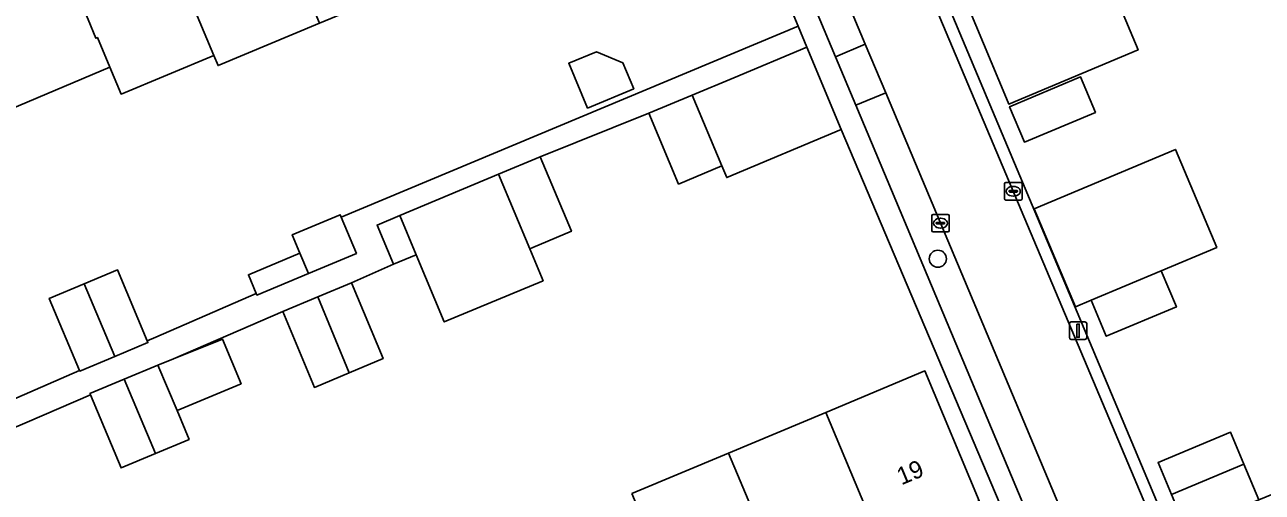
# Model space of a CAD drawing. Extents: x 157767 to 159172, y 387839 to 389425.
# Drawn here: x 158907 to 158977.6, y 388292.1 to 388318.8 of the extents above; entities that cross this region are included whole.
import ezdxf

# ---------------------------------------------------------------- set-up
doc = ezdxf.new("R2010")
doc.units = 0
for name, color, linetype in [('IMGEO_Boom', 7, 'Continuous'), ('IMGEO_Erf', 7, 'Continuous'), ('IMGEO_Kolk', 7, 'Continuous'), ('IMGEO_Lichtmast', 7, 'Continuous'), ('IMGEO_Pand', 7, 'Continuous'), ('IMGEO_Pand_nummerreeks', 7, 'Continuous'), ('IMGEO_Parkeervlak_open', 7, 'Continuous'), ('IMGEO_Rijbaan_lokaal_open', 7, 'Continuous'), ('IMGEO_Voetpad_open', 7, 'Continuous')]:
    doc.layers.add(name, color=color, linetype=linetype)

msp = doc.modelspace()

# ---------------------------------------------------------------- linework, layer by layer
at = {"layer": 'IMGEO_Boom'}
msp.add_circle((158959.112, 388305.46), 0.489, dxfattribs=at)
at = {"layer": 'IMGEO_Erf'}
for points in [[(158937.383, 388347.046), (158888.736, 388326.717), (158880.705, 388323.361), (158893.823, 388292.144), (158899.058, 388294.336), (158897.337, 388298.45), (158899.336, 388299.286), (158901.233, 388300.08), (158902.954, 388295.966), (158910.118, 388299.087), (158908.398, 388303.199), (158910.394, 388304.035), (158912.289, 388304.828), (158913.986, 388300.773), (158914.482, 388300.989), (158920.208, 388303.484), (158919.763, 388304.545), (158922.702, 388305.775), (158922.262, 388306.827), (158925.004, 388307.974), (158925.064, 388307.831), (158951.129, 388318.735)], [(158951.129, 388318.735), (158939.674, 388346.116)], [(158901.859, 388324.21), (158907.514, 388326.569), (158907.943, 388325.538), (158913.563, 388327.883), (158919.09, 388330.189), (158924.628, 388332.499), (158930.175, 388334.813), (158935.703, 388337.119), (158941.435, 388339.51), (158944.558, 388332.024), (158938.836, 388329.637), (158933.316, 388327.334), (158934.913, 388323.532), (158929.36, 388321.214), (158923.816, 388318.9), (158918.027, 388316.484), (158917.785, 388317.063), (158912.497, 388314.857), (158911.852, 388316.403), (158906.154, 388313.974)], [(158956.685, 388327.087), (158972.447, 388289.604)], [(158968.217, 388322.921), (158970.537, 388317.377), (158963.158, 388314.288), (158963.024, 388314.607), (158960.837, 388319.832)], [(158953.599, 388312.83), (158947.058, 388310.094), (158946.781, 388310.756), (158944.309, 388309.721), (158942.619, 388313.761), (158936.419, 388311.28), (158938.199, 388307.027), (158935.99, 388306.103), (158935.815, 388306.03), (158936.578, 388304.208), (158930.939, 388301.849), (158929.332, 388305.69), (158928.041, 388305.15), (158925.641, 388304.085), (158927.453, 388299.757), (158925.52, 388298.948), (158923.533, 388298.116), (158921.721, 388302.445), (158915.494, 388299.747), (158918.282, 388300.863), (158919.346, 388298.321), (158915.688, 388296.79), (158916.376, 388295.145), (158914.454, 388294.34), (158912.494, 388293.52), (158910.749, 388297.691), (158907.135, 388296.125), (158901.625, 388293.786)], [(158964.69, 388286.679), (158953.599, 388312.83)], [(158941.637, 388292.054), (158947.164, 388294.366), (158952.708, 388296.685), (158958.375, 388299.056), (158961.474, 388291.648)], [(158972.443, 388292.004), (158971.68, 388293.826), (158975.818, 388295.559), (158976.582, 388293.734), (158977.437, 388291.693), (158979.328, 388292.484), (158979.48, 388292.115)]]:
    msp.add_lwpolyline(points, dxfattribs=at)
for points in [[(158939.621, 388317.277), (158941.132, 388316.648), (158941.755, 388315.16), (158939.12, 388314.058), (158938.049, 388316.619)], [(158968.101, 388313.816), (158964.048, 388312.118), (158963.201, 388314.139), (158967.252, 388315.843)], [(158972.671, 388311.7), (158975.027, 388306.106), (158971.864, 388304.774), (158972.727, 388302.714), (158968.717, 388301.034), (158967.857, 388303.086), (158966.973, 388302.714), (158964.616, 388308.308)]]:
    msp.add_lwpolyline(points, close=True, dxfattribs=at)
at = {"layer": 'IMGEO_Kolk'}
for p, q in [((158962.915, 388308.886), (158962.915, 388309.738)), ((158962.99, 388309.812), (158963.842, 388309.812)), ((158963.916, 388309.738), (158963.916, 388308.886)), ((158963.174, 388309.306), (158963.174, 388309.318)), ((158963.612, 388309.269), (158963.214, 388309.269)), ((158963.217, 388309.355), (158963.615, 388309.355)), ((158963.426, 388309.032), (158963.401, 388309.032)), ((158963.403, 388309.592), (158963.428, 388309.592)), ((158963.658, 388309.318), (158963.658, 388309.306)), ((158963.842, 388308.812), (158962.99, 388308.812)), ((158958.759, 388307.064), (158958.759, 388307.916)), ((158958.834, 388307.99), (158959.686, 388307.99)), ((158959.247, 388307.77), (158959.272, 388307.77)), ((158959.76, 388307.916), (158959.76, 388307.064)), ((158959.686, 388306.99), (158958.834, 388306.99)), ((158959.018, 388307.484), (158959.018, 388307.496)), ((158959.456, 388307.447), (158959.058, 388307.447)), ((158959.061, 388307.533), (158959.459, 388307.533)), ((158959.27, 388307.21), (158959.245, 388307.21)), ((158959.502, 388307.496), (158959.502, 388307.484))]:
    msp.add_line(p, q, dxfattribs=at)
for points in [[(158962.915, 388308.886), (158962.915, 388309.738)], [(158962.99, 388309.812), (158963.842, 388309.812)], [(158963.916, 388309.738), (158963.916, 388308.886)], [(158963.842, 388308.812), (158962.99, 388308.812)], [(158958.759, 388307.064), (158958.759, 388307.916)], [(158958.834, 388307.99), (158959.686, 388307.99)], [(158959.76, 388307.916), (158959.76, 388307.064)], [(158959.686, 388306.99), (158958.834, 388306.99)]]:
    msp.add_lwpolyline(points, dxfattribs=at)
for centre, radius, start, end in [((158962.992, 388309.736), 0.0765, 91.55205, 178.44795), ((158962.992, 388309.736), 0.0765, 91.55205, 178.44795), ((158963.84, 388309.736), 0.0765, 1.55205, 88.44795), ((158963.84, 388309.736), 0.0765, 1.55205, 88.44795), ((158963.214, 388309.315), 0.0403, 85.87752, 175.75265), ((158963.211, 388309.305), 0.0366, 178.93798, 274.71019), ((158963.615, 388309.312), 0.043, 264.86636, 352.45326), ((158963.619, 388309.317), 0.0386, 1.73085, 96.63898), ((158962.992, 388308.888), 0.0765, 181.55205, 268.44795), ((158962.992, 388308.888), 0.0765, 181.55205, 268.44795), ((158963.84, 388308.888), 0.0765, 271.55205, 358.44795), ((158963.84, 388308.888), 0.0765, 271.55205, 358.44795), ((158958.836, 388307.914), 0.0765, 91.55205, 178.44795), ((158958.836, 388307.914), 0.0765, 91.55205, 178.44795), ((158959.684, 388307.914), 0.0765, 1.55205, 88.44795), ((158959.684, 388307.914), 0.0765, 1.55205, 88.44795), ((158958.836, 388307.066), 0.0765, 181.55205, 268.44795), ((158958.836, 388307.066), 0.0765, 181.55205, 268.44795), ((158959.058, 388307.493), 0.0403, 85.87752, 175.75265), ((158959.055, 388307.483), 0.0366, 178.93798, 274.71019), ((158959.459, 388307.49), 0.043, 264.86636, 352.45326), ((158959.463, 388307.495), 0.0386, 1.73085, 96.63898), ((158959.684, 388307.066), 0.0765, 271.55205, 358.44795), ((158959.684, 388307.066), 0.0765, 271.55205, 358.44795)]:
    msp.add_arc(centre, radius, start, end, dxfattribs=at)
for centre, major_axis, ratio, start_param, end_param in [((158963.402, 388309.312), (-0.387, 0.002), 0.722429, 4.712389, 7.853982), ((158963.427, 388309.312), (-0.39, 0.002), 0.717154, 1.570796, 4.712389), ((158959.246, 388307.49), (-0.387, 0.002), 0.722429, 4.712389, 7.853982), ((158959.271, 388307.49), (-0.39, 0.002), 0.717154, 1.570796, 4.712389)]:
    msp.add_ellipse(centre, major_axis=major_axis, ratio=ratio, start_param=start_param, end_param=end_param, dxfattribs=at)
at = {"layer": 'IMGEO_Lichtmast'}
for p, q in [((158966.614, 388300.956), (158966.614, 388301.756)), ((158966.614, 388301.756), (158966.614, 388300.956)), ((158966.714, 388301.856), (158967.504, 388301.856)), ((158967.504, 388301.856), (158966.714, 388301.856)), ((158967.604, 388301.756), (158967.604, 388300.956)), ((158967.604, 388300.956), (158967.604, 388301.756)), ((158967.504, 388300.856), (158966.714, 388300.856)), ((158966.714, 388300.856), (158967.504, 388300.856))]:
    msp.add_line(p, q, dxfattribs=at)
msp.add_lwpolyline([(158967.034, 388301.731), (158967.184, 388301.731), (158967.184, 388300.981), (158967.034, 388300.981), (158967.034, 388301.731)], dxfattribs=at)
for centre, start, end in [((158966.714, 388301.756), 90, 180), ((158966.714, 388301.756), 90, 180), ((158967.504, 388301.756), 0, 90), ((158967.504, 388301.756), 360, 90), ((158966.714, 388300.956), 180, 270), ((158966.714, 388300.956), 180, 270), ((158967.504, 388300.956), 270, 0), ((158967.504, 388300.956), 270, 0)]:
    msp.add_arc(centre, 0.1, start, end, dxfattribs=at)
at = {"layer": 'IMGEO_Pand'}
for points in [[(158919.09, 388330.189), (158913.563, 388327.883), (158916.696, 388320.401), (158916.437, 388320.293), (158917.785, 388317.063), (158918.027, 388316.484), (158923.816, 388318.9), (158922.223, 388322.706)], [(158913.563, 388327.883), (158907.943, 388325.538), (158910.615, 388319.111), (158911.057, 388318.048), (158911.149, 388318.086), (158911.852, 388316.403), (158912.497, 388314.857), (158917.785, 388317.063), (158916.437, 388320.293), (158916.696, 388320.401)], [(158907.943, 388325.538), (158907.514, 388326.569), (158901.859, 388324.21), (158904.969, 388316.755), (158906.154, 388313.974), (158911.852, 388316.403), (158911.149, 388318.086), (158911.057, 388318.048), (158910.615, 388319.111)], [(158968.217, 388322.921), (158966.418, 388322.168), (158960.837, 388319.832), (158963.024, 388314.607), (158963.158, 388314.288), (158970.537, 388317.377)], [(158945.082, 388314.792), (158946.781, 388310.756), (158947.058, 388310.094), (158953.599, 388312.83), (158951.632, 388317.532), (158947.463, 388315.788)], [(158938.049, 388316.619), (158939.12, 388314.058), (158941.755, 388315.16), (158941.132, 388316.648), (158939.621, 388317.277)], [(158963.201, 388314.139), (158964.048, 388312.118), (158968.101, 388313.816), (158967.252, 388315.843)], [(158945.082, 388314.792), (158942.619, 388313.761), (158944.309, 388309.721), (158946.781, 388310.756)], [(158936.419, 388311.28), (158934.036, 388310.282), (158935.815, 388306.03), (158935.99, 388306.103), (158938.199, 388307.027)], [(158971.864, 388304.774), (158975.027, 388306.106), (158972.671, 388311.7), (158964.616, 388308.308), (158966.973, 388302.714), (158967.857, 388303.086)], [(158934.036, 388310.282), (158928.398, 388307.923), (158929.332, 388305.69), (158930.939, 388301.849), (158936.578, 388304.208), (158935.815, 388306.03)], [(158925.064, 388307.831), (158925.004, 388307.974), (158922.262, 388306.827), (158922.702, 388305.775), (158923.187, 388304.617), (158925.929, 388305.764)], [(158928.398, 388307.923), (158927.106, 388307.383), (158928.041, 388305.15), (158929.332, 388305.69)], [(158922.702, 388305.775), (158919.763, 388304.545), (158920.208, 388303.484), (158920.248, 388303.387), (158923.187, 388304.617)], [(158910.394, 388304.035), (158912.134, 388299.88), (158914.028, 388300.673), (158913.986, 388300.773), (158912.289, 388304.828)], [(158971.864, 388304.774), (158967.857, 388303.086), (158968.717, 388301.034), (158972.727, 388302.714)], [(158925.641, 388304.085), (158923.721, 388303.282), (158925.52, 388298.948), (158927.453, 388299.757)], [(158910.394, 388304.035), (158908.398, 388303.199), (158910.118, 388299.087), (158910.136, 388299.044), (158912.134, 388299.88)], [(158923.721, 388303.282), (158921.721, 388302.445), (158923.533, 388298.116), (158925.52, 388298.948)], [(158915.494, 388299.747), (158914.6, 388299.389), (158915.688, 388296.79), (158919.346, 388298.321), (158918.282, 388300.863)], [(158914.6, 388299.389), (158912.677, 388298.584), (158914.454, 388294.34), (158916.376, 388295.145), (158915.688, 388296.79)], [(158912.677, 388298.584), (158910.718, 388297.764), (158910.749, 388297.691), (158912.494, 388293.52), (158914.454, 388294.34)], [(158952.708, 388296.685), (158955.824, 388289.284), (158961.474, 388291.648), (158958.375, 388299.056)], [(158952.708, 388296.685), (158947.164, 388294.366), (158950.274, 388286.962), (158955.824, 388289.284)], [(158976.582, 388293.734), (158975.818, 388295.559), (158971.68, 388293.826), (158972.443, 388292.004)], [(158941.637, 388292.054), (158944.748, 388284.65), (158950.274, 388286.962), (158947.164, 388294.366)], [(158976.582, 388293.734), (158972.443, 388292.004), (158973.299, 388289.96), (158977.437, 388291.693)]]:
    msp.add_lwpolyline(points, close=True, dxfattribs=at)
at = {"layer": 'IMGEO_Parkeervlak_open'}
for points in [[(158943.62, 388344.748), (158941.921, 388344.033), (158953.268, 388316.995), (158954.967, 388317.708)], [(158956.132, 388314.933), (158954.433, 388314.22), (158965.354, 388288.197), (158967.052, 388288.911)]]:
    msp.add_lwpolyline(points, close=True, dxfattribs=at)
at = {"layer": 'IMGEO_Rijbaan_lokaal_open'}
for points in [[(158971.545, 388290.031), (158946.899, 388348.46)], [(158942.751, 388346.832), (158943.62, 388344.748), (158954.967, 388317.708), (158956.132, 388314.933), (158967.052, 388288.911), (158967.393, 388288.106)]]:
    msp.add_lwpolyline(points, dxfattribs=at)
at = {"layer": 'IMGEO_Voetpad_open'}
for points in [[(158969.999, 388279.816), (158970.909, 388277.747), (158972.744, 388276.742), (159000, 388288.123), (159005.037, 388290.226), (159003.117, 388294.738), (159006.541, 388296.138), (159005.739, 388297.968), (159000, 388295.581), (158981.261, 388287.789), (158974.373, 388284.924), (158972.601, 388289.236), (158979.48, 388292.115), (158979.328, 388292.484), (158977.437, 388291.693), (158973.299, 388289.96), (158972.447, 388289.604), (158956.685, 388327.087), (158954.045, 388333.364), (158945.329, 388354.091), (158945.496, 388354.147), (158952.229, 388356.968)], [(158946.899, 388348.46), (158971.545, 388290.031)], [(158967.393, 388288.106), (158967.052, 388288.911), (158965.354, 388288.197), (158954.433, 388314.22), (158953.268, 388316.995), (158941.921, 388344.033), (158943.62, 388344.748), (158942.751, 388346.832)], [(158939.674, 388346.116), (158951.129, 388318.735), (158951.632, 388317.532), (158953.599, 388312.83), (158964.69, 388286.679)], [(158901.625, 388293.786), (158907.135, 388296.125), (158910.749, 388297.691), (158910.718, 388297.764), (158912.677, 388298.584), (158914.6, 388299.389), (158915.494, 388299.747), (158921.721, 388302.445), (158923.721, 388303.282), (158925.641, 388304.085), (158928.041, 388305.15), (158927.106, 388307.383), (158928.398, 388307.923), (158934.036, 388310.282), (158936.419, 388311.28), (158942.619, 388313.761), (158945.082, 388314.792), (158947.463, 388315.788), (158951.632, 388317.532), (158951.129, 388318.735), (158925.064, 388307.831), (158925.929, 388305.764), (158923.187, 388304.617), (158920.248, 388303.387), (158920.208, 388303.484), (158914.482, 388300.989), (158913.986, 388300.773), (158914.028, 388300.673), (158912.134, 388299.88), (158910.136, 388299.044), (158910.118, 388299.087), (158902.954, 388295.966)]]:
    msp.add_lwpolyline(points, dxfattribs=at)
msp.add_lwpolyline([(158954.967, 388317.708), (158953.268, 388316.995), (158954.433, 388314.22), (158956.132, 388314.933)], close=True, dxfattribs=at)

# ---------------------------------------------------------------- texts
at = {"layer": 'IMGEO_Pand_nummerreeks'}
msp.add_text('19', height=1, rotation=22.70284, dxfattribs=at).set_placement((158957.03, 388292.521))

doc.saveas('drawing.dxf')
